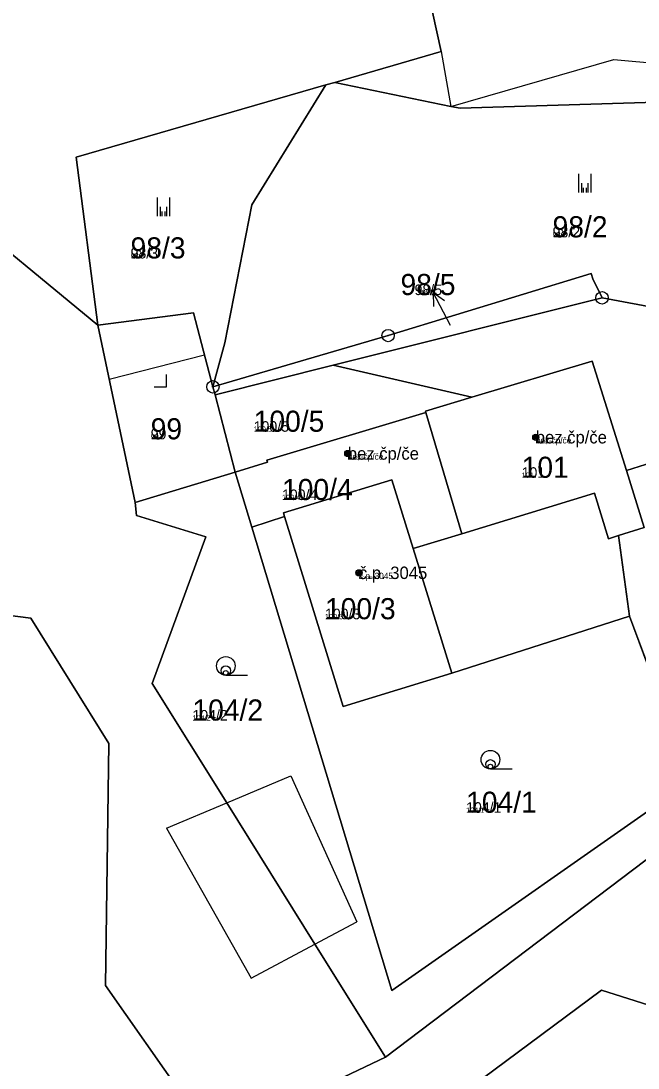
# Model space of a CAD drawing. Extents: x -759873 to -758487, y -975024 to -973516.
# Drawn here: x -759325 to -759275.3, y -974292.4 to -974208 of the extents above; entities that cross this region are included whole.
import ezdxf

# ---------------------------------------------------------------- set-up
doc = ezdxf.new("R2010")
doc.units = 0
for name, color, linetype in [('KAT_02_hranice parcel', 7, 'Continuous'), ('KAT_03_1000_st čísla parcelní', 7, 'Continuous'), ('KAT_03_1000_čísla parcelní', 7, 'Continuous'), ('KAT_03_1000_čísla popisná', 7, 'Continuous'), ('KAT_03_250_st čísla parcelní', 7, 'Continuous'), ('KAT_03_250_čísla parcelní', 7, 'Continuous'), ('KAT_03_250_čísla popisná', 7, 'Continuous'), ('KAT_03_500_st čísla parcelní', 7, 'Continuous'), ('KAT_03_500_čísla parcelní', 7, 'Continuous'), ('KAT_03_500_čísla popisná', 7, 'Continuous'), ('KAT_04_vnitřní kresba', 7, 'Continuous'), ('KAT_05_1000_značky kultur', 7, 'Continuous'), ('KAT_05_250_značky kultur', 7, 'Continuous'), ('KAT_05_500_značky kultur', 7, 'Continuous'), ('KAT_07_1000_značky budov', 7, 'Continuous'), ('KAT_07_250_značky budov', 7, 'Continuous'), ('KAT_07_500_značky budov', 7, 'Continuous'), ('KAT_10_věcná břemena', 7, 'Continuous'), ('KAT_11_značky bodu BP', 7, 'Continuous'), ('KAT_12_pomocná šipka', 7, 'Continuous'), ('KAT_14_plocha_budovy', 7, 'Continuous'), ('KAT_14_plocha_pozemek', 7, 'Continuous')]:
    doc.layers.add(name, color=color, linetype=linetype)

msp = doc.modelspace()

# ---------------------------------------------------------------- linework, layer by layer
at = {"layer": 'KAT_02_hranice parcel'}
for p, q in [((-759300.41, -974213.17), (-759299.7, -974212.97)), ((-759278.18, -974230.32), (-759299.82, -974235.74)), ((-759278.18, -974230.32), (-759250.22, -974235.56)), ((-759315.77, -974246.81), (-759318.77, -974232.53)), ((-759309.33, -974238.14), (-759299.82, -974235.74)), ((-759299.82, -974235.74), (-759288.67, -974238.33)), ((-759309.33, -974238.14), (-759309.5, -974237.49)), ((-759307.7, -974244.36), (-759309.33, -974238.14)), ((-759292.36, -974239.56), (-759289.46, -974249.32)), ((-759315.77, -974246.81), (-759307.7, -974244.36)), ((-759306.36, -974248.79), (-759307.7, -974244.36)), ((-759303.73, -974247.93), (-759306.36, -974248.79)), ((-759276.85, -974249.47), (-759275.96, -974255.96)), ((-759275.96, -974255.96), (-759271.03, -974269.26))]:
    msp.add_line(p, q, dxfattribs=at)
for points in [[(-759299.7, -974212.97), (-759291.14, -974210.49), (-759293.96, -974197.53), (-759295.31, -974186.98), (-759293.63, -974169.61), (-759299.12, -974151.31), (-759299.44, -974139.73), (-759284.14, -974105.33), (-759275.29, -974105.25)], [(-759299.7, -974212.97), (-759290.36, -974214.92), (-759289.6, -974215.04), (-759247.52, -974213.77)], [(-759318.77, -974232.53), (-759320.51, -974218.98), (-759300.41, -974213.17)], [(-759300.41, -974213.17), (-759306.38, -974222.84), (-759308.53, -974233.96), (-759309.5, -974237.49)], [(-759373.99, -974237.42), (-759340.28, -974225.59), (-759330.94, -974222.47), (-759318.77, -974232.53)], [(-759309.5, -974237.49), (-759295.4, -974233.36), (-759279.05, -974228.36), (-759278.92, -974228.79), (-759278.18, -974230.32)], [(-759318.77, -974232.53), (-759311.06, -974231.52), (-759310.26, -974234.61), (-759309.5, -974237.49)], [(-759288.67, -974238.33), (-759278.98, -974235.42), (-759276.22, -974244.22)], [(-759288.67, -974238.33), (-759292.39, -974239.45), (-759292.36, -974239.56)], [(-759292.36, -974239.56), (-759305.16, -974243.4), (-759305.11, -974243.55), (-759307.7, -974244.36)], [(-759276.85, -974249.47), (-759274.78, -974248.83), (-759276.22, -974244.22)], [(-759276.22, -974244.22), (-759274.18, -974243.59), (-759271.2, -974255.24), (-759264.23, -974266.16)], [(-759289.46, -974249.32), (-759293.39, -974250.5), (-759295.1, -974244.97), (-759303.82, -974247.65), (-759303.73, -974247.93)], [(-759289.46, -974249.32), (-759278.79, -974246.06), (-759277.67, -974249.73), (-759276.85, -974249.47)], [(-759295.6, -974291.49), (-759301.29, -974282.37), (-759308.39, -974270.99), (-759314.38, -974261.38), (-759310.07, -974249.57), (-759315.65, -974247.85), (-759315.77, -974246.81)], [(-759275.96, -974255.96), (-759290.27, -974260.55), (-759299.02, -974263.24), (-759303.73, -974247.93)], [(-759306.36, -974248.79), (-759295.11, -974286.11), (-759271.03, -974269.26)], [(-759343.09, -974271.67), (-759345.37, -974262.78), (-759338.47, -974254.29), (-759324.16, -974256.13), (-759317.89, -974266.22), (-759318.14, -974285.7), (-759311.79, -974294.78), (-759308.64, -974296.79)], [(-759295.6, -974291.49), (-759269.99, -974272.06), (-759263.6, -974267.11), (-759259.68, -974266.44)], [(-759271.18, -974288.32), (-759278.22, -974286.08), (-759287.83, -974293.22), (-759290.32, -974296.86), (-759293.62, -974299.26)], [(-759308.64, -974296.79), (-759302.89, -974294.94), (-759295.6, -974291.49)]]:
    msp.add_lwpolyline(points, dxfattribs=at)
at = {"layer": 'KAT_03_1000_čísla popisná'}
for centre in [(-759283.51, -974241.55), (-759298.64, -974242.86), (-759297.75, -974252.47)]:
    msp.add_circle(centre, 0.25, dxfattribs=at)
at = {"layer": 'KAT_03_250_čísla popisná'}
for centre in [(-759283.51, -974241.55), (-759298.64, -974242.86), (-759297.75, -974252.47)]:
    msp.add_circle(centre, 0.0625, dxfattribs=at)
at = {"layer": 'KAT_03_500_čísla popisná'}
for centre in [(-759283.51, -974241.55), (-759298.64, -974242.86), (-759297.75, -974252.47)]:
    msp.add_circle(centre, 0.125, dxfattribs=at)
at = {"layer": 'KAT_04_vnitřní kresba'}
for p, q in [((-759291.14, -974210.49), (-759290.36, -974214.92)), ((-759290.36, -974214.92), (-759277.23, -974211.13)), ((-759277.23, -974211.13), (-759247.52, -974213.77)), ((-759293.39, -974250.5), (-759290.27, -974260.55)), ((-759308.39, -974270.99), (-759303.22, -974268.81)), ((-759303.22, -974268.81), (-759297.92, -974280.57)), ((-759313.24, -974273.04), (-759308.39, -974270.99)), ((-759313.24, -974273.04), (-759306.43, -974285.12)), ((-759301.29, -974282.37), (-759297.92, -974280.57)), ((-759306.43, -974285.12), (-759301.29, -974282.37))]:
    msp.add_line(p, q, dxfattribs=at)
at = {"layer": 'KAT_05_1000_značky kultur'}
for p, q in [((-759280.051, -974221.83), (-759280.051, -974220.33)), ((-759279.05, -974221.83), (-759279.05, -974220.33)), ((-759313.971, -974223.74), (-759313.971, -974222.24)), ((-759312.97, -974223.74), (-759312.97, -974222.24)), ((-759313.23, -974237.49), (-759313.23, -974236.49)), ((-759314.231, -974237.49), (-759313.23, -974237.49)), ((-759308.463, -974260.72), (-759306.713, -974260.72)), ((-759287.163, -974268.27), (-759285.413, -974268.27))]:
    msp.add_line(p, q, dxfattribs=at)
for centre in [(-759308.463, -974259.97), (-759287.163, -974267.52)]:
    msp.add_circle(centre, 0.75, dxfattribs=at)
at = {"layer": 'KAT_05_250_značky kultur'}
for p, q in [((-759279.668, -974221.83), (-759279.668, -974221.455)), ((-759279.417, -974221.83), (-759279.417, -974221.455)), ((-759313.588, -974223.74), (-759313.588, -974223.365)), ((-759313.338, -974223.74), (-759313.338, -974223.365)), ((-759313.23, -974237.49), (-759313.23, -974237.24)), ((-759313.48, -974237.49), (-759313.23, -974237.49)), ((-759308.468, -974260.72), (-759308.031, -974260.72)), ((-759287.168, -974268.27), (-759286.731, -974268.27))]:
    msp.add_line(p, q, dxfattribs=at)
for centre in [(-759308.468, -974260.532), (-759287.168, -974268.082)]:
    msp.add_circle(centre, 0.187, dxfattribs=at)
at = {"layer": 'KAT_05_500_značky kultur'}
for p, q in [((-759279.796, -974221.83), (-759279.796, -974221.08)), ((-759279.295, -974221.83), (-759279.295, -974221.08)), ((-759313.716, -974223.74), (-759313.716, -974222.99)), ((-759313.215, -974223.74), (-759313.215, -974222.99)), ((-759313.23, -974237.49), (-759313.23, -974236.99)), ((-759313.731, -974237.49), (-759313.23, -974237.49)), ((-759308.466, -974260.72), (-759307.591, -974260.72)), ((-759287.167, -974268.27), (-759286.292, -974268.27))]:
    msp.add_line(p, q, dxfattribs=at)
for centre in [(-759308.466, -974260.345), (-759287.166, -974267.895)]:
    msp.add_circle(centre, 0.375, dxfattribs=at)
at = {"layer": 'KAT_07_1000_značky budov'}
for centre in [(-759283.517, -974241.549), (-759298.647, -974242.859), (-759297.757, -974252.469)]:
    msp.add_circle(centre, 0.175, dxfattribs=at)
at = {"layer": 'KAT_07_250_značky budov'}
for centre in [(-759283.512, -974241.55), (-759298.642, -974242.86), (-759297.752, -974252.47)]:
    msp.add_circle(centre, 0.0437, dxfattribs=at)
at = {"layer": 'KAT_07_500_značky budov'}
for centre in [(-759283.513, -974241.55), (-759298.643, -974242.86), (-759297.753, -974252.47)]:
    msp.add_circle(centre, 0.0875, dxfattribs=at)
at = {"layer": 'KAT_10_věcná břemena'}
msp.add_lwpolyline([(-759318.77, -974232.53), (-759317.86, -974236.86), (-759310.18, -974234.91), (-759310.26, -974234.61), (-759311.06, -974231.52)], close=True, dxfattribs=at)
at = {"layer": 'KAT_11_značky bodu BP'}
for centre, radius in [((-759278.18, -974230.32), 0.5), ((-759278.18, -974230.32), 0.0303), ((-759295.4, -974233.36), 0.5), ((-759295.4, -974233.36), 0.0303), ((-759309.5, -974237.49), 0.5), ((-759309.5, -974237.49), 0.0303)]:
    msp.add_circle(centre, radius, dxfattribs=at)
at = {"layer": 'KAT_12_pomocná šipka'}
for p, q in [((-759290.37, -974232.55), (-759291.779, -974229.9)), ((-759291.779, -974229.9), (-759290.867, -974230.549)), ((-759291.779, -974229.9), (-759291.751, -974231.02))]:
    msp.add_line(p, q, dxfattribs=at)
at = {"layer": 'KAT_14_plocha_budovy'}
for points in [[(-759292.36, -974239.56), (-759289.46, -974249.32), (-759278.79, -974246.06), (-759277.67, -974249.73), (-759276.85, -974249.47), (-759274.78, -974248.83), (-759276.22, -974244.22), (-759278.98, -974235.42), (-759288.67, -974238.33), (-759292.39, -974239.45)], [(-759307.7, -974244.36), (-759306.36, -974248.79), (-759303.73, -974247.93), (-759303.82, -974247.65), (-759295.1, -974244.97), (-759293.39, -974250.5), (-759289.46, -974249.32), (-759292.36, -974239.56), (-759305.16, -974243.4), (-759305.11, -974243.55)], [(-759299.02, -974263.24), (-759290.27, -974260.55), (-759293.39, -974250.5), (-759295.1, -974244.97), (-759303.82, -974247.65), (-759303.73, -974247.93)]]:
    msp.add_lwpolyline(points, close=True, dxfattribs=at)
at = {"layer": 'KAT_14_plocha_pozemek'}
for points in [[(-759289.6, -974215.04), (-759247.52, -974213.77), (-759277.73, -974157.7), (-759281.02, -974151.6), (-759281.79, -974139.27), (-759269.43, -974131.56), (-759275.29, -974105.25), (-759284.14, -974105.33), (-759299.44, -974139.73), (-759299.12, -974151.31), (-759293.63, -974169.61), (-759295.31, -974186.98), (-759293.96, -974197.53), (-759291.14, -974210.49), (-759299.7, -974212.97), (-759290.36, -974214.92)], [(-759278.92, -974228.79), (-759278.18, -974230.32), (-759250.22, -974235.56), (-759247.52, -974213.77), (-759289.6, -974215.04), (-759290.36, -974214.92), (-759299.7, -974212.97), (-759300.41, -974213.17), (-759306.38, -974222.84), (-759308.53, -974233.96), (-759309.5, -974237.49), (-759295.4, -974233.36), (-759279.05, -974228.36)], [(-759311.06, -974231.52), (-759310.26, -974234.61), (-759309.5, -974237.49), (-759308.53, -974233.96), (-759306.38, -974222.84), (-759300.41, -974213.17), (-759320.51, -974218.98), (-759318.77, -974232.53)], [(-759299.82, -974235.74), (-759278.18, -974230.32), (-759278.92, -974228.79), (-759279.05, -974228.36), (-759295.4, -974233.36), (-759309.5, -974237.49), (-759309.33, -974238.14)], [(-759276.22, -974244.22), (-759274.18, -974243.59), (-759271.2, -974255.24), (-759264.23, -974266.16), (-759253.59, -974265.4), (-759250.65, -974239.01), (-759250.22, -974235.56), (-759278.18, -974230.32), (-759299.82, -974235.74), (-759288.67, -974238.33), (-759278.98, -974235.42)], [(-759307.7, -974244.36), (-759309.33, -974238.14), (-759309.5, -974237.49), (-759310.26, -974234.61), (-759311.06, -974231.52), (-759318.77, -974232.53), (-759315.77, -974246.81)], [(-759288.67, -974238.33), (-759299.82, -974235.74), (-759309.33, -974238.14), (-759307.7, -974244.36), (-759305.11, -974243.55), (-759305.16, -974243.4), (-759292.36, -974239.56), (-759292.39, -974239.45)], [(-759289.46, -974249.32), (-759278.79, -974246.06), (-759277.67, -974249.73), (-759276.85, -974249.47), (-759274.78, -974248.83), (-759276.22, -974244.22), (-759278.98, -974235.42), (-759288.67, -974238.33), (-759292.39, -974239.45), (-759292.36, -974239.56)], [(-759305.11, -974243.55), (-759307.7, -974244.36), (-759306.36, -974248.79), (-759303.73, -974247.93), (-759303.82, -974247.65), (-759295.1, -974244.97), (-759293.39, -974250.5), (-759289.46, -974249.32), (-759292.36, -974239.56), (-759305.16, -974243.4)], [(-759275.96, -974255.96), (-759271.03, -974269.26), (-759270.6, -974268.96), (-759264.71, -974266.19), (-759264.23, -974266.16), (-759271.2, -974255.24), (-759274.18, -974243.59), (-759276.22, -974244.22), (-759274.78, -974248.83), (-759276.85, -974249.47)], [(-759306.36, -974248.79), (-759307.7, -974244.36), (-759315.77, -974246.81), (-759315.65, -974247.85), (-759310.07, -974249.57), (-759314.38, -974261.38), (-759308.39, -974270.99), (-759301.29, -974282.37), (-759295.6, -974291.49), (-759269.99, -974272.06), (-759263.6, -974267.11), (-759259.68, -974266.44), (-759261.58, -974266.43), (-759263.21, -974266.18), (-759264.23, -974266.16), (-759264.71, -974266.19), (-759270.6, -974268.96), (-759271.03, -974269.26), (-759295.11, -974286.11)], [(-759295.1, -974244.97), (-759303.82, -974247.65), (-759303.73, -974247.93), (-759299.02, -974263.24), (-759290.27, -974260.55), (-759275.96, -974255.96), (-759276.85, -974249.47), (-759277.67, -974249.73), (-759278.79, -974246.06), (-759289.46, -974249.32), (-759293.39, -974250.5)], [(-759290.27, -974260.55), (-759299.02, -974263.24), (-759303.73, -974247.93), (-759306.36, -974248.79), (-759295.11, -974286.11), (-759271.03, -974269.26), (-759275.96, -974255.96)]]:
    msp.add_lwpolyline(points, close=True, dxfattribs=at)
for points in [[(-759416.57, -974197.82), (-759373.99, -974237.42), (-759340.28, -974225.59), (-759330.94, -974222.47), (-759318.77, -974232.53), (-759320.51, -974218.98), (-759300.41, -974213.17), (-759299.7, -974212.97), (-759291.14, -974210.49), (-759293.96, -974197.53)], [(-759338.47, -974254.29), (-759324.16, -974256.13), (-759317.89, -974266.22), (-759318.14, -974285.7), (-759311.79, -974294.78), (-759308.64, -974296.79), (-759302.89, -974294.94), (-759295.6, -974291.49), (-759301.29, -974282.37), (-759308.39, -974270.99), (-759314.38, -974261.38), (-759310.07, -974249.57), (-759315.65, -974247.85), (-759315.77, -974246.81), (-759318.77, -974232.53), (-759330.94, -974222.47)], [(-759329.53, -974293.23), (-759315.21, -974301.29), (-759307.1, -974307.3), (-759308.64, -974296.79), (-759311.79, -974294.78), (-759318.14, -974285.7), (-759317.89, -974266.22), (-759324.16, -974256.13), (-759338.47, -974254.29)], [(-759190.18, -974262.03), (-759212.16, -974265.84), (-759220.4, -974266.32), (-759237.84, -974266.99), (-759253.59, -974265.4), (-759252.94, -974265.96), (-759252.86, -974266.3), (-759257.25, -974266.45), (-759259.68, -974266.44), (-759263.6, -974267.11), (-759269.99, -974272.06), (-759295.6, -974291.49), (-759302.89, -974294.94), (-759308.64, -974296.79), (-759307.1, -974307.3), (-759305.07, -974311.23), (-759302.64, -974322.45), (-759303.06, -974322.52), (-759302.32, -974328.54), (-759301.4, -974333.76), (-759301.15, -974335.03), (-759300.63, -974337.72)], [(-759294.1, -974339.54), (-759294.7, -974336.11), (-759294.88, -974335.08), (-759297.42, -974320.63), (-759297.5, -974320.18), (-759298.95, -974312.41), (-759297.19, -974308.22), (-759295.92, -974305.18), (-759295.58, -974302.76), (-759295.25, -974300.45), (-759293.62, -974299.26), (-759290.32, -974296.86), (-759287.83, -974293.22), (-759278.22, -974286.08), (-759271.18, -974288.32), (-759270.07, -974279.49), (-759259.49, -974273.15), (-759238.54, -974271.69), (-759236.82, -974270.82), (-759235.14, -974273.28), (-759228.43, -974270.82), (-759182.46, -974265.89)], [(-759271.18, -974288.32), (-759278.22, -974286.08), (-759287.83, -974293.22), (-759290.32, -974296.86), (-759293.62, -974299.26), (-759294.66, -974300.65), (-759295.58, -974302.76), (-759295.92, -974305.18), (-759297.19, -974308.22), (-759297.73, -974310.16), (-759297.93, -974312.5), (-759297.93, -974312.94), (-759283.23, -974320.62), (-759282.44, -974321.04), (-759280.62, -974323.73), (-759276.47, -974329.86), (-759275.13, -974330.59)]]:
    msp.add_lwpolyline(points, dxfattribs=at)

# ---------------------------------------------------------------- texts
at = {"layer": 'KAT_03_1000_st čísla parcelní'}
for s, p in [('99', (-759314.51, -974241.72)), ('101', (-759284.65, -974244.82)), ('100/4', (-759303.94, -974246.61)), ('100/3', (-759300.48, -974256.21))]:
    msp.add_text(s, height=1.7, dxfattribs=at).set_placement(p)
at = {"layer": 'KAT_03_1000_čísla parcelní'}
for s, p in [('98/2', (-759282.16, -974225.45)), ('98/3', (-759316.13, -974227.15)), ('98/5', (-759294.401, -974230.1)), ('100/5', (-759306.22, -974241.11)), ('104/2', (-759311.15, -974264.37)), ('104/1', (-759289.12, -974271.799))]:
    msp.add_text(s, height=1.7, dxfattribs=at).set_placement(p)
at = {"layer": 'KAT_03_1000_čísla popisná'}
for s, p in [('bez čp/če', (-759283.51, -974242.05)), ('bez čp/če', (-759298.64, -974243.36)), ('č.p. 3045', (-759297.75, -974252.97))]:
    msp.add_text(s, height=1, dxfattribs=at).set_placement(p)
at = {"layer": 'KAT_03_250_st čísla parcelní'}
for s, p in [('99', (-759314.51, -974241.72)), ('101', (-759284.65, -974244.82)), ('100/4', (-759303.94, -974246.61)), ('100/3', (-759300.48, -974256.21))]:
    msp.add_text(s, height=0.425, dxfattribs=at).set_placement(p)
at = {"layer": 'KAT_03_250_čísla parcelní'}
for s, p in [('98/2', (-759282.16, -974225.45)), ('98/3', (-759316.13, -974227.15)), ('98/5', (-759292.704, -974230.1)), ('100/5', (-759306.22, -974241.11)), ('104/2', (-759311.15, -974264.37)), ('104/1', (-759289.12, -974271.799))]:
    msp.add_text(s, height=0.425, dxfattribs=at).set_placement(p)
at = {"layer": 'KAT_03_250_čísla popisná'}
for s, p in [('bez čp/če', (-759283.51, -974242.05)), ('bez čp/če', (-759298.64, -974243.36)), ('č.p. 3045', (-759297.75, -974252.97))]:
    msp.add_text(s, height=0.25, dxfattribs=at).set_placement(p)
at = {"layer": 'KAT_03_500_st čísla parcelní'}
for s, p in [('99', (-759314.51, -974241.72)), ('101', (-759284.65, -974244.82)), ('100/4', (-759303.94, -974246.61)), ('100/3', (-759300.48, -974256.21))]:
    msp.add_text(s, height=0.85, dxfattribs=at).set_placement(p)
at = {"layer": 'KAT_03_500_čísla parcelní'}
for s, p in [('98/2', (-759282.16, -974225.45)), ('98/3', (-759316.13, -974227.15)), ('98/5', (-759293.27, -974230.1)), ('100/5', (-759306.22, -974241.11)), ('104/2', (-759311.15, -974264.37)), ('104/1', (-759289.12, -974271.799))]:
    msp.add_text(s, height=0.85, dxfattribs=at).set_placement(p)
at = {"layer": 'KAT_03_500_čísla popisná'}
for s, p in [('bez čp/če', (-759283.51, -974242.05)), ('bez čp/če', (-759298.64, -974243.36)), ('č.p. 3045', (-759297.75, -974252.97))]:
    msp.add_text(s, height=0.5, dxfattribs=at).set_placement(p)

doc.saveas('drawing.dxf')
